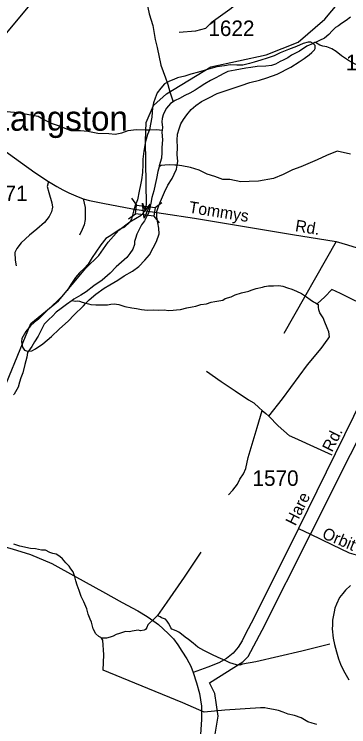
# Model space of a CAD drawing. Extents: x 2260773 to 2342389, y 552869 to 618546.
# Drawn here: x 2316848 to 2319547, y 602822 to 608571 of the extents above; entities that cross this region are included whole.
import ezdxf

# ---------------------------------------------------------------- set-up
doc = ezdxf.new("R2010")
doc.units = 0
for name, color, linetype in [('Exist Boundary Political Urban Extension UEB', 7, 'Continuous'), ('Exist Civil Demographics Community Label', 7, 'Continuous'), ('Exist Hydrographic Creek Single Shore', 7, 'Continuous'), ('Exist Hydrographic Misc Water Feature', 7, 'Continuous'), ('Exist Road Non-System Type 51', 7, 'Continuous'), ('Exist Road Secondary Structure Standard Bridge Attributed CELL', 7, 'Continuous'), ('Exist Road Secondary Structure Standard Bridge CELL', 7, 'Continuous'), ('Exist Road Secondary Type 51 Attributed', 7, 'Continuous'), ('Exist Road Secondary Type 51 Label', 7, 'Continuous'), ('Exist Road Secondary Type 51 Number Label', 7, 'Continuous')]:
    doc.layers.add(name, color=color, linetype=linetype)

msp = doc.modelspace()

# ---------------------------------------------------------------- linework, layer by layer
at = {"layer": 'Exist Boundary Political Urban Extension UEB'}
for points in [[(2319238.3, 604375.7), (2320207.7, 606304.1), (2320618.3, 606091.8), (2320788.2, 605964.3), (2321014.8, 605737.8), (2321015.6, 605736.9)], [(2318542.1, 601594.9), (2318607.6, 601660.5), (2318494.4, 601816.2), (2318437.7, 601929.5), (2318395.3, 602099.4), (2318366.9, 602297.6), (2318423.6, 602453.3), (2318451.9, 602665.7), (2318494.4, 602906.3), (2318466, 603090.4), (2318423.6, 603175.3), (2318692.6, 603345.2), (2318735.1, 603387.7), (2318848.4, 603600.1), (2319238.3, 604375.7)]]:
    msp.add_lwpolyline(points, dxfattribs=at)
at = {"layer": 'Exist Hydrographic Creek Single Shore'}
msp.add_lwpolyline([(2316697.3, 605388), (2316981.3, 606075.5), (2317204.2, 606258.5), (2317425.2, 606522.7), (2317529.8, 606625.3), (2317606.2, 606732), (2317692.2, 606828.6), (2317781.7, 606896), (2317872.2, 606949.3), (2317905.4, 606985.5), (2317914.4, 607034.8), (2317906.3, 607550.3), (2317913.3, 607698.2), (2317970.3, 607835.1), (2318077.3, 607928.1), (2318433.3, 608145.9), (2318882.1, 608242.8), (2319139.3, 608345), (2319353.1, 608531), (2319468.2, 608666.9)], dxfattribs=at)
at = {"layer": 'Exist Hydrographic Misc Water Feature'}
for points in [[(2318772, 609571.6), (2318489.7, 609246.7), (2318335.5, 609071.2), (2318280.3, 609022.3), (2318222.7, 608990), (2318161, 608967.3), (2318097.2, 608936.3), (2318039.6, 608902), (2317999.8, 608869.5), (2317966.4, 608839.2), (2317948.9, 608811), (2317932.7, 608781), (2317919.6, 608726.6), (2317914.3, 608676.8), (2317937.3, 608575.1), (2317966.4, 608479.5), (2317985.6, 608367.5), (2318002.3, 608303.8), (2318031.8, 608160.2), (2318068.5, 608058.6), (2318080.8, 608020.6)], [(2319560.6, 608546.6), (2319527, 608520), (2319489.3, 608495.6), (2319463.5, 608477.7), (2319439.7, 608463.3), (2319414, 608436.8), (2319386.2, 608406.6), (2319352.5, 608378.4), (2319310.9, 608357.9), (2319279.1, 608343.5)], [(2320572.8, 608481.4), (2320539.2, 608465), (2320515.4, 608414.6), (2320424.5, 608335.8), (2320331.6, 608233), (2320062.4, 608180.2), (2319837.3, 608139.5), (2319750.7, 608138.8), (2319681, 608143.9), (2319598.6, 608166.9), (2319544.5, 608196.5), (2319489.9, 608236), (2319445.6, 608271.5), (2319411.6, 608291.2), (2319371, 608308.6), (2319339.4, 608312.2), (2319313.4, 608321.8), (2319279.1, 608343.5)], [(2319259, 608335.2), (2319241.2, 608345.2), (2319218.8, 608346.9), (2319179.5, 608334.2), (2319125.5, 608309.9), (2319061.6, 608285.1), (2318993.7, 608260.4), (2318944.3, 608236.2), (2318888.5, 608215.4), (2318838.5, 608201), (2318782.9, 608184.2), (2318746.8, 608173.9), (2318691.2, 608161.2), (2318643, 608160.7), (2318591.2, 608162.4), (2318545.4, 608155.9), (2318481.5, 608146.9), (2318407.4, 608124.3), (2318333.8, 608103.4), (2318272.5, 608086.7), (2318224.5, 608072.4), (2318166.5, 608057.6), (2318134.7, 608045.4), (2318100.9, 608031), (2318080.8, 608020.6)], [(2319259, 608335.2), (2319207.8, 608312.5), (2319149.9, 608274.2), (2319086.4, 608239.5), (2319056.6, 608219.3), (2319018.7, 608200.7), (2318994.9, 608190.5), (2318954.9, 608168.1), (2318923.1, 608157.9), (2318877.4, 608151.4), (2318809.3, 608150.6), (2318757.3, 608141.9), (2318715.4, 608135.6), (2318673.6, 608127.3), (2318629.7, 608118.5), (2318571.9, 608108.1), (2318538.1, 608093.7), (2318504.4, 608075.3), (2318474.5, 608059.1), (2318430.8, 608036.5), (2318384.7, 608010.2), (2318341.4, 607979.8), (2318307.8, 607959.3), (2318266, 607934.8), (2318224.3, 607914.3), (2318180.6, 607892.1), (2318146.8, 607875.7), (2318130.8, 607863.5)], [(2318162, 607351.9), (2318167.9, 607382.2), (2318163.2, 607440.1), (2318164.9, 607495.8), (2318163.8, 607553.9), (2318165.5, 607602), (2318179.2, 607646.1), (2318192.7, 607686.3), (2318214.5, 607722.3), (2318239.5, 607758.7), (2318275.6, 607801.1), (2318313.1, 607835.2), (2318358.6, 607866.1), (2318418.5, 607896.4), (2318486, 607931.3), (2318541.7, 607949.6), (2318678.7, 607997.2), (2318748.8, 608019.9), (2318826.4, 608039), (2318886.4, 608057.6), (2318969.9, 608086.4), (2319079.2, 608143.3), (2319146.6, 608186.3), (2319186.4, 608212.7), (2319228.1, 608243), (2319250, 608263.2), (2319269.5, 608283.4), (2319275.4, 608295.5), (2319277.3, 608319.5), (2319259, 608335.2)], [(2319279.1, 608343.5), (2319272.8, 608341.7), (2319259, 608335.2)], [(2318080.8, 608020.6), (2318061.5, 608008.5), (2318032, 607974.5), (2318002.3, 607936), (2317984.6, 607894), (2317971.1, 607855.9), (2317963.3, 607819.7), (2317958.4, 607741.8), (2317948.7, 607683.6), (2317939.3, 607637.6)], [(2318080.8, 608020.6), (2318087.4, 608003.1), (2318104, 607945), (2318130.8, 607863.5)], [(2318130.8, 607863.5), (2318108.9, 607851.4), (2318075.3, 607813), (2318061.5, 607784.7), (2318049.8, 607760.5), (2318040.4, 607728.6), (2318038.5, 607702.6), (2318043.3, 607656.5), (2318041.2, 607634.4)], [(2316547.6, 607694.6), (2316633.1, 607733.3), (2316704.3, 607768.3), (2316748.6, 607780.8), (2316782.2, 607789.1), (2316788.1, 607786.9), (2316880.2, 607778), (2316966.5, 607760.9), (2317040.4, 607749.8), (2317080.7, 607724.2), (2317145.3, 607693.1), (2317195.2, 607675.4), (2317241.5, 607657.9), (2317305.7, 607632.8), (2317381.6, 607631.6), (2317441.4, 607626.2), (2317521.8, 607611.3), (2317611.8, 607607.8), (2317663.5, 607604.5), (2317715.8, 607615.3), (2317767.5, 607631.9), (2317831.4, 607640.5), (2317905.3, 607637.1), (2317939.3, 607637.6)], [(2317939.3, 607637.6), (2317999.4, 607640.4), (2318041.2, 607634.4)], [(2317939.3, 607637.6), (2317923.5, 607601.5), (2317906.3, 607543.2), (2317893.2, 607464.9), (2317886, 607401.1), (2317886.2, 607358.9), (2317882.7, 607295.3), (2317875.7, 607235.1), (2317866.1, 607194.8), (2317854.8, 607143), (2317841.5, 607072.8), (2317824.1, 607026.8), (2317810.3, 606982.6), (2317794.9, 606918.4), (2317781.2, 606892.1), (2317737.9, 606853.6), (2317702.3, 606835.5), (2317626.4, 606786.4), (2317587, 606761.9), (2317547.4, 606709.9), (2317506.2, 606651.3), (2317476.7, 606609.1), (2317443.5, 606554.9), (2317411.3, 606518.3), (2317373.8, 606484.2), (2317342.2, 606447.6), (2317303.2, 606391.5), (2317275.5, 606342.9), (2317232.3, 606292.6), (2317192.5, 606252.4), (2317123.2, 606191.4), (2317087.5, 606153), (2317042.2, 606110.7), (2317010.6, 606086.3), (2316978.6, 606055.8), (2316941.1, 606011.6), (2316908.1, 605955.4), (2316906.3, 605927.2), (2316914.7, 605883.4), (2316931.1, 605861.4), (2316947.1, 605855.8), (2316962.8, 605853.8)], [(2318041.2, 607634.4), (2318039.4, 607618.5), (2318044.5, 607556.5), (2318038.8, 607494.5), (2318039.4, 607454.6), (2318035.5, 607408.6), (2318018.5, 607346.7), (2318018.2, 607340.6)], [(2319560.2, 607441.1), (2319454.4, 607465.9), (2319368.7, 607431), (2319293.3, 607396.1), (2319159.8, 607340.7), (2319092.5, 607316), (2319088.2, 607313.8), (2319018.5, 607277.3), (2318938.9, 607246.3), (2318819, 607223.3), (2318743.3, 607220.2), (2318675.6, 607219.8), (2318587.1, 607236.8), (2318531.3, 607236.3), (2318467.1, 607261.3), (2318404.8, 607280.8), (2318340.2, 607314.1), (2318270.7, 607335.1), (2318200.3, 607346.5), (2318162, 607351.9)], [(2318162, 607351.9), (2318142.5, 607354), (2318098, 607355.4), (2318064, 607352.8), (2318034.4, 607350.8), (2318018.2, 607340.6)], [(2318018.2, 607340.6), (2318006.8, 607302.2), (2317995.3, 607246.4), (2317984, 607196.1), (2317974.4, 607146.1), (2317959, 607092), (2317949.8, 607046), (2317942, 607007.8), (2317932.7, 606971.9), (2317916.5, 606941.5), (2317899.3, 606903.6), (2317875.5, 606871.4), (2317854, 606828.8), (2317836.4, 606797), (2317826.9, 606762.8), (2317817.1, 606736.7), (2317818.9, 606712.9), (2317803.8, 606674.6), (2317781.8, 606640.2), (2317756.6, 606607.9), (2317671.3, 606533.1), (2317621.7, 606482.6), (2317556.7, 606425.9), (2317489, 606379.3), (2317427.3, 606330.6), (2317386.1, 606304.4), (2317328.2, 606271.7), (2317314.7, 606261.6)], [(2317426.5, 606238.6), (2317452.5, 606267.2), (2317505.8, 606311.5), (2317573.3, 606362.1), (2317619, 606386.5), (2317682.4, 606425.2), (2317735.7, 606460.1), (2317801.7, 606498.5), (2317853.2, 606534.9), (2317900.5, 606587.4), (2317938.3, 606630), (2317969.2, 606686.2), (2317996.9, 606736.8), (2318016, 606798.8), (2318015.6, 606844.7), (2318007.2, 606888.5), (2317998.8, 606934.4), (2317997.9, 606978.3), (2318013.5, 607026.7), (2318035.1, 607079), (2318060.5, 607135.2), (2318087.8, 607191.5), (2318121.4, 607245.6), (2318139, 607279.9), (2318158.3, 607322), (2318162, 607351.9)], [(2317426.5, 606238.6), (2317446.6, 606234.8), (2317466.5, 606229), (2317506.6, 606225.4), (2317546.8, 606225.8), (2317574.9, 606226.4), (2317600.8, 606226.6), (2317628.2, 606233), (2317654.7, 606233.1), (2317690.8, 606227.7), (2317740.8, 606212), (2317796.6, 606202.8), (2317834.7, 606197.1), (2317874.7, 606189.4), (2317922.7, 606184.2), (2317970.9, 606184.7), (2318014.8, 606183), (2318056.8, 606185.5), (2318092.7, 606181.7), (2318129, 606184.5), (2318156.7, 606184.7), (2318188.6, 606188.8), (2318240.5, 606201.7), (2318282.8, 606209.9), (2318313.9, 606216.2), (2318352.3, 606228.7), (2318400.1, 606235.3), (2318438.2, 606247.4), (2318467.7, 606253.9), (2318529.9, 606264.4), (2318549.7, 606276.8), (2318597.5, 606291.1), (2318630.9, 606307.6), (2318683, 606324.1), (2318740.9, 606336.9), (2318760.7, 606344.8), (2318800.7, 606357.5), (2318850.6, 606367.8), (2318868.6, 606374), (2318900.4, 606378.6), (2318940.4, 606379), (2318984, 606381.4), (2319014, 606377.7), (2319052.5, 606364.1), (2319088.4, 606352.6), (2319126.8, 606336.8), (2319166.7, 606317.4), (2319206.9, 606289.8), (2319237.1, 606270.3), (2319261.5, 606250.4), (2319277.7, 606242.7), (2319293, 606233.5), (2319303.9, 606226.9)], [(2319926.7, 606099.6), (2319725.7, 606195.5), (2319480.7, 606318.8), (2319410.1, 606350.1), (2319355, 606291.5), (2319293, 606233.5), (2319303.9, 606226.9)], [(2317314.7, 606261.6), (2317270.6, 606228.8), (2317225.3, 606196.8), (2317187.4, 606168.4), (2317155.6, 606135.9), (2317127.9, 606107.6), (2317088.3, 606071.4), (2317065.2, 606020.9), (2317041.6, 605974.6), (2317012.3, 605928.3), (2316988.5, 605890.1), (2316962.8, 605853.8)], [(2317314.7, 606261.6), (2317340.6, 606255.7), (2317360.4, 606257.9), (2317374.6, 606256.2), (2317396.7, 606248.4), (2317426.5, 606238.6)], [(2316962.8, 605853.8), (2316990.9, 605854.1), (2317020.5, 605870.7), (2317078.3, 605911.1), (2317149.6, 605969.7), (2317210.8, 606030.6), (2317284.4, 606097.4), (2317329.5, 606143.7), (2317407, 606218.5), (2317426.5, 606238.6)], [(2318901.4, 605327.3), (2319011.9, 605467.9), (2319214.7, 605742.4), (2319323.6, 605875.2), (2319381, 605951.8), (2319392.5, 605967.9), (2319385.9, 606007.8), (2319373.8, 606041.7), (2319355.2, 606085.4), (2319340.6, 606121.2), (2319324.2, 606145.2), (2319314.6, 606162.9), (2319306.2, 606186.9), (2319302.3, 606207), (2319303.9, 606226.9)], [(2316962.8, 605853.8), (2316955.1, 605842), (2316949.5, 605803.9), (2316933.9, 605743.8), (2316916.9, 605677.4), (2316900.9, 605637.3), (2316891.5, 605603.4), (2316878.2, 605561.2), (2316858.5, 605524.9), (2316846.6, 605504.7), (2316842.7, 605498.8)], [(2318398, 605691.4), (2318516.9, 605606.9), (2318629.3, 605532), (2318738.4, 605459.2), (2318780.4, 605435.9), (2318823.1, 605396.2), (2318849.3, 605372.4)], [(2318576.4, 604692), (2318612.3, 604732), (2318649.4, 604778.8), (2318669.3, 604818.8), (2318698.6, 604863), (2318716.5, 604905.3), (2318735.1, 604995.4), (2318808.3, 605236.2), (2318849.3, 605372.4)], [(2318849.3, 605372.4), (2318877.2, 605348.7), (2318901.4, 605327.3)], [(2319412.8, 605014.6), (2319296.3, 605067.5), (2319113, 605151.5), (2319069.1, 605169), (2318978.5, 605249.9), (2318901.4, 605327.3)], [(2317553.2, 603537.3), (2317545.4, 603541.4), (2317529.4, 603549.1), (2317507.5, 603573.1), (2317484.7, 603610.9), (2317472.4, 603666.7), (2317459.7, 603690.5), (2317445.5, 603730.4), (2317432.8, 603774.1), (2317410.3, 603829.8), (2317387.9, 603871.7), (2317371.5, 603921.2), (2317354.9, 603965), (2317344.4, 603999.1), (2317336.2, 604030.7), (2317323.9, 604072.7), (2317303.8, 604096.4), (2317291.7, 604118.5), (2317263.2, 604143.9), (2317237, 604177.9), (2317214.9, 604195.4), (2317186.6, 604215), (2317158.3, 604220.9), (2317136.1, 604228.7), (2317100, 604246.3), (2317068, 604245.8), (2317018.2, 604257.4), (2316978, 604259), (2316893.9, 604280.2), (2316845.6, 604295.6)], [(2318353.5, 604231.6), (2318218, 604030.2), (2318080, 603827.1), (2318003.3, 603720.2)], [(2319562.3, 603960.9), (2319520.5, 603924.2), (2319498.7, 603898.3), (2319472.9, 603866.1), (2319447.5, 603809.9), (2319436, 603779.6), (2319430.2, 603749.6), (2319417.1, 603681.4), (2319415.5, 603641.5), (2319414, 603611.4), (2319420.8, 603537.3), (2319432.9, 603485.6), (2319447.7, 603427.8), (2319464.3, 603370.2), (2319480.9, 603326.3), (2319496.9, 603292.7), (2319515.5, 603256.6), (2319547.9, 603201)], [(2318003.3, 603720.2), (2317983.4, 603698.1), (2317965.8, 603681.7), (2317942, 603661.7), (2317926.2, 603645.5), (2317918.2, 603623.6), (2317906.7, 603607.5), (2317895, 603601.1), (2317866.7, 603596.8), (2317846.8, 603600.6), (2317800.7, 603594.2), (2317776.7, 603588.1), (2317746.8, 603589.3), (2317696.7, 603575), (2317671.3, 603566.7), (2317647.1, 603552.4), (2317621.5, 603544.1), (2317593.4, 603535.8), (2317579.2, 603537.9), (2317571.2, 603535.8), (2317561.6, 603535.7), (2317553.2, 603537.3)], [(2319395, 603487.2), (2319167.6, 603431.1), (2318797, 603346.9), (2318689.4, 603327.8), (2318669.3, 603319.5), (2318641, 603321.3), (2318587.1, 603336.7), (2318549.1, 603356.2), (2318492.5, 603381.8), (2318442.5, 603405.1), (2318378.3, 603438.3), (2318329.9, 603463.9), (2318291.8, 603495.6), (2318255.3, 603527), (2318226.8, 603544.7), (2318196.8, 603568.2), (2318174.7, 603584.1), (2318154.2, 603596.1), (2318120.8, 603609.7), (2318112.2, 603619.5), (2318104.2, 603639.4), (2318093.9, 603657.1), (2318082, 603675.1), (2318067.7, 603689.1), (2318037.3, 603700.5), (2318025.4, 603708.4), (2318011.5, 603714.1), (2318003.3, 603720.2)], [(2319290, 602840.4), (2319251.8, 602852.2), (2319217.8, 602861.8), (2319163.5, 602895.2), (2319109.3, 602912.6), (2319057.2, 602924.1), (2319019.1, 602939.6), (2318981, 602953), (2318938.7, 602962.6), (2318895.1, 602970), (2318871.1, 602974.1), (2318856.9, 602975.7), (2318834.8, 602973.8), (2318547.3, 602956.7), (2318381.4, 602940.7), (2318208.7, 603014.9), (2317821, 603174.6), (2317566.1, 603277.9), (2317571, 603403.7), (2317561.6, 603521.5), (2317553.2, 603537.3)]]:
    msp.add_lwpolyline(points, dxfattribs=at)
at = {"layer": 'Exist Road Non-System Type 51'}
msp.add_line((2319445.3, 606736.2), (2319024.4, 605995.8), dxfattribs=at)
for points in [[(2318725.5, 609063.2), (2318705.3, 608970.4), (2318712.2, 608845), (2318705.3, 608749.3), (2318680.3, 608680.9), (2318586.8, 608610.2), (2318436.3, 608500.8), (2318390.8, 608455.2), (2318311, 608434.7), (2318178.7, 608423.3)], [(2317123, 607222.5), (2317114.7, 607180.7), (2317128, 607132.4), (2317151.3, 607050.6), (2317156.3, 607013.9), (2317149.7, 606977.2), (2317129.7, 606938.9), (2317091.3, 606890.5), (2317029.6, 606837.1), (2316969.6, 606788.7), (2316904.6, 606726.2), (2316867.9, 606681.1), (2316852.9, 606647.8), (2316854.6, 606587.7), (2316862.9, 606541)], [(2317404.7, 607082.3), (2317419.7, 607010.6), (2317421.4, 606957.2), (2317419.7, 606915.5), (2317411.4, 606873), (2317396.4, 606834.6), (2317374.7, 606787.9)]]:
    msp.add_lwpolyline(points, dxfattribs=at)
at = {"layer": 'Exist Road Secondary Structure Standard Bridge Attributed CELL'}
msp.add_lwpolyline([(2317944.3, 607037.5), (2317897.1, 606925.1), (2317881.8, 607046.1), (2317905.4, 606985.5)], close=True, dxfattribs=at)
at = {"layer": 'Exist Road Secondary Structure Standard Bridge CELL'}
for p, q in [((2317792.8, 607086.5), (2317834.5, 607031.6)), ((2317984.2, 607010.9), (2318039.1, 607052.7)), ((2317770.1, 606919.9), (2317825, 606961.6)), ((2317974.9, 606942.5), (2318016.7, 606887.6))]:
    msp.add_line(p, q, dxfattribs=at)
msp.add_lwpolyline([(2317834.5, 607031.6), (2317984.3, 607011.2), (2317974.8, 606941.3), (2317825, 606961.6)], close=True, dxfattribs=at)
at = {"layer": 'Exist Road Secondary Type 51 Attributed'}
for points in [[(2318206.6, 610154.2), (2318140.5, 610059.5), (2318076.3, 609986.8), (2317935.1, 609792), (2317731.7, 609540.9), (2317600.7, 609383.2), (2317480.8, 609251.5), (2317194.6, 608913.5), (2316902.6, 608562.2), (2316557.1, 608149.7), (2316392.1, 607937.8), (2316293.5, 607811.2)], [(2316293.5, 607811.2), (2316495.8, 607665.7), (2316732.9, 607495.2), (2317014.6, 607294.2), (2317123, 607222.5), (2317190.2, 607182.1), (2317240.2, 607154.3), (2317289.1, 607131), (2317344.7, 607106.5), (2317404.7, 607082.3), (2317454.7, 607067.3), (2317561.4, 607047.3), (2317800.8, 607001.1)], [(2317800.8, 607001.1), (2318303.3, 606924.7), (2319093.5, 606793.7), (2319445.3, 606736.2), (2319537, 606711.2), (2319615.3, 606686.1), (2319658.7, 606671.1), (2319733.7, 606644.4), (2319831.3, 606606.3), (2319923.7, 606567.7), (2320033.8, 606521.3), (2320155.8, 606464.6)], [(2320155.8, 606464.6), (2319662, 605479), (2319142, 604422.2)], [(2316124.3, 604463.3), (2316481.2, 604353.3), (2316703.8, 604291.7), (2316831.6, 604256.4), (2316980.2, 604212.6), (2317151.6, 604138.2), (2317349.7, 604027.7), (2317559.2, 603913.3), (2317719.2, 603823.8), (2317844.9, 603757.1), (2317919.2, 603711.3), (2317974.4, 603675.1), (2318010.6, 603646.5), (2318050.6, 603612.2), (2318092.5, 603572.2), (2318132.5, 603530.3), (2318166.8, 603482.6), (2318199.2, 603433.1), (2318241.1, 603369.2), (2318271.6, 603310.1), (2318290.6, 603260.6)], [(2319142, 604422.2), (2318863.9, 603865.7), (2318759.2, 603658.9), (2318711.5, 603565.5), (2318686.8, 603514.1), (2318654.4, 603464.5), (2318614.4, 603416.9), (2318561.1, 603373), (2318500.1, 603338.7), (2318408.7, 603302.5), (2318290.6, 603260.6)], [(2319142, 604422.2), (2319238.3, 604375.7), (2319410.6, 604292.6), (2319551.5, 604224), (2319644.8, 604199.2), (2319780.1, 604174.4), (2319922.9, 604145.9), (2320197.2, 604101.1)], [(2318290.6, 603260.6), (2318319.2, 603175.8), (2318343.9, 603090), (2318359.2, 602989), (2318359.2, 602880.4), (2318349.7, 602760.3), (2318319.2, 602558.3), (2318302, 602434.4), (2318297.3, 602217.8), (2318323, 602068.5), (2318376.3, 601919.8), (2318441.1, 601784.5), (2318479.2, 601695.9), (2318498.2, 601663.5)]]:
    msp.add_lwpolyline(points, dxfattribs=at)

# ---------------------------------------------------------------- texts
at = {"layer": 'Exist Civil Demographics Community Label'}
msp.add_text('Langston', height=200, dxfattribs=at).set_placement((2316664.7, 607631.2))
at = {"layer": 'Exist Road Secondary Type 51 Label'}
for s, rotation, p in [('Tommys', 351.06094, (2318251.5, 606970)), ('Rd.', 350.70638, (2319110.3, 606820.6)), ('Rd.', 63.49615, (2319413.1, 605032.3)), ('Hare', 63.49615, (2319116.5, 604437.4)), ('Orbit', 337.12008, (2319324.8, 604346.8))]:
    msp.add_text(s, height=95, rotation=rotation, dxfattribs=at).set_placement(p)
at = {"layer": 'Exist Road Secondary Type 51 Number Label'}
for s, p in [('1622', (2318414.5, 608395.3)), ('1696', (2319524.4, 608119.4)), ('1571', (2316583.2, 607062.8)), ('1570', (2318770.5, 604765.5))]:
    msp.add_text(s, height=125, dxfattribs=at).set_placement(p)

doc.saveas('drawing.dxf')
